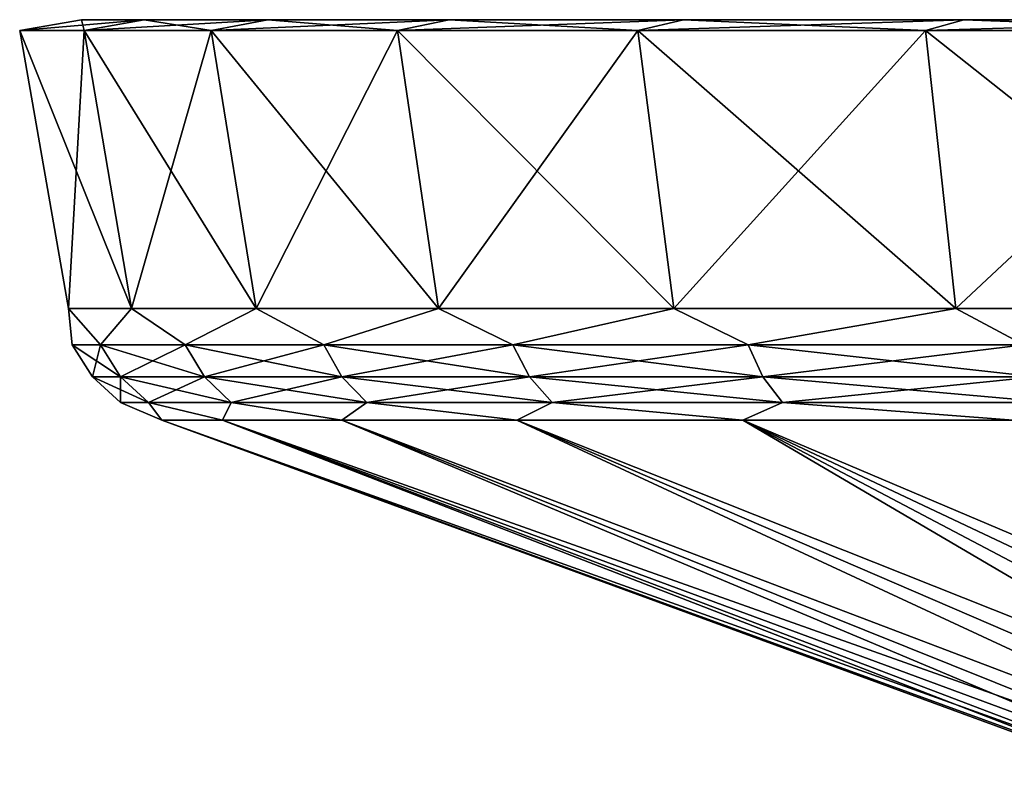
# Model space of a CAD drawing. Header units: metres. Extents: x -109 to 109, y -432 to 89.
# Tile 319 of 656: x -109 to -95, y 72 to 83. Entities that reach past the tile are written whole.
import ezdxf

# ---------------------------------------------------------------- set-up
doc = ezdxf.new("R2010")
doc.units = ezdxf.units.M
doc.layers.add('solid_506360_24502164', color=7, linetype='CONTINUOUS')

msp = doc.modelspace()

# ---------------------------------------------------------------- linework, layer by layer
at = {"layer": 'solid_506360_24502164'}
for points in [[(-108.041222, 82.599998, 54.613461), (-108.889, 82.449997, 54.683746), (-108.005508, 82.449997, 59.978268)], [(-108.041222, 82.599998, 49.386539), (-108.889, 82.449997, 49.316254), (-108.889, 82.449997, 54.683746)], [(-108.041222, 82.599998, 54.613461), (-108.041222, 82.599998, 49.386539), (-108.889, 82.449997, 54.683746)], [(-107.180862, 82.599998, 44.230633), (-108.005508, 82.449997, 44.021732), (-108.889, 82.449997, 49.316254)], [(-108.041222, 82.599998, 49.386539), (-107.180862, 82.599998, 44.230633), (-108.889, 82.449997, 49.316254)], [(-107.180862, 82.599998, 59.769367), (-108.041222, 82.599998, 54.613461), (-108.005508, 82.449997, 59.978268)], [(-107.180862, 82.599998, 59.769367), (-107.180862, 82.599998, 44.230633), (-108.041222, 82.599998, 49.386539)], [(-107.180862, 82.599998, 59.769367), (-108.041222, 82.599998, 49.386539), (-108.041222, 82.599998, 54.613461)], [(-107.180862, 82.599998, 59.769367), (-108.005508, 82.449997, 59.978268), (-106.262611, 82.449997, 65.055153)], [(-105.483597, 82.599998, 39.286633), (-106.262611, 82.449997, 38.944843), (-108.005508, 82.449997, 44.021732)], [(-107.180862, 82.599998, 44.230633), (-105.483597, 82.599998, 39.286633), (-108.005508, 82.449997, 44.021732)], [(-105.483597, 82.599998, 64.713371), (-107.180862, 82.599998, 59.769367), (-106.262611, 82.449997, 65.055153)], [(-105.483597, 82.599998, 64.713371), (-105.483597, 82.599998, 39.286633), (-107.180862, 82.599998, 44.230633)], [(-105.483597, 82.599998, 64.713371), (-107.180862, 82.599998, 44.230633), (-107.180862, 82.599998, 59.769367)], [(-105.483597, 82.599998, 64.713371), (-106.262611, 82.449997, 65.055153), (-103.707932, 82.449997, 69.775787)], [(-102.995781, 82.599998, 34.689541), (-103.707932, 82.449997, 34.224213), (-106.262611, 82.449997, 38.944843)], [(-105.483597, 82.599998, 39.286633), (-102.995781, 82.599998, 34.689541), (-106.262611, 82.449997, 38.944843)], [(-102.995781, 82.599998, 69.310455), (-105.483597, 82.599998, 64.713371), (-103.707932, 82.449997, 69.775787)], [(-102.995781, 82.599998, 69.310455), (-102.995781, 82.599998, 34.689541), (-105.483597, 82.599998, 39.286633)], [(-102.995781, 82.599998, 69.310455), (-105.483597, 82.599998, 39.286633), (-105.483597, 82.599998, 64.713371)], [(-102.995781, 82.599998, 69.310455), (-103.707932, 82.449997, 69.775787), (-100.411018, 82.449997, 74.011658)], [(-99.785149, 82.599998, 30.564514), (-100.411018, 82.449997, 29.988342), (-103.707932, 82.449997, 34.224213)], [(-102.995781, 82.599998, 34.689541), (-99.785149, 82.599998, 30.564514), (-103.707932, 82.449997, 34.224213)], [(-99.785149, 82.599998, 73.435486), (-102.995781, 82.599998, 69.310455), (-100.411018, 82.449997, 74.011658)], [(-99.785149, 82.599998, 73.435486), (-99.785149, 82.599998, 30.564514), (-102.995781, 82.599998, 34.689541)], [(-99.785149, 82.599998, 73.435486), (-102.995781, 82.599998, 34.689541), (-102.995781, 82.599998, 69.310455)], [(-99.785149, 82.599998, 73.435486), (-100.411018, 82.449997, 74.011658), (-96.461929, 82.449997, 77.647057)], [(-95.9394, 82.599998, 27.024244), (-96.461929, 82.449997, 26.352947), (-100.411018, 82.449997, 29.988342)], [(-99.785149, 82.599998, 30.564514), (-95.9394, 82.599998, 27.024244), (-100.411018, 82.449997, 29.988342)], [(-95.9394, 82.599998, 76.975754), (-99.785149, 82.599998, 73.435486), (-96.461929, 82.449997, 77.647057)], [(-95.9394, 82.599998, 76.975754), (-95.9394, 82.599998, 27.024244), (-99.785149, 82.599998, 30.564514)], [(-95.9394, 82.599998, 76.975754), (-99.785149, 82.599998, 30.564514), (-99.785149, 82.599998, 73.435486)], [(-95.9394, 82.599998, 76.975754), (-96.461929, 82.449997, 77.647057), (-91.968285, 82.449997, 80.582901)], [(-91.563339, 82.599998, 24.165236), (-91.968285, 82.449997, 23.417099), (-96.461929, 82.449997, 26.352947)], [(-95.9394, 82.599998, 27.024244), (-91.563339, 82.599998, 24.165236), (-96.461929, 82.449997, 26.352947)], [(-91.563339, 82.599998, 79.834763), (-95.9394, 82.599998, 76.975754), (-91.968285, 82.449997, 80.582901)], [(-91.563339, 82.599998, 79.834763), (-91.563339, 82.599998, 24.165236), (-95.9394, 82.599998, 27.024244)], [(-91.563339, 82.599998, 79.834763), (-95.9394, 82.599998, 27.024244), (-95.9394, 82.599998, 76.975754)], [(-107.353775, 78.637161, 59.813236), (-108.005508, 82.449997, 59.978268), (-108.889, 82.449997, 54.683746)], [(-108.218987, 78.637161, 54.628315), (-108.889, 82.449997, 54.683746), (-108.889, 82.449997, 49.316254)], [(-108.218987, 78.637161, 54.628315), (-107.353775, 78.637161, 59.813236), (-108.889, 82.449997, 54.683746)], [(-108.218987, 78.637161, 49.371685), (-108.889, 82.449997, 49.316254), (-108.005508, 82.449997, 44.021732)], [(-108.218987, 78.637161, 49.371685), (-108.218987, 78.637161, 54.628315), (-108.889, 82.449997, 49.316254)], [(-107.353775, 78.637161, 44.186764), (-108.218987, 78.637161, 49.371685), (-108.005508, 82.449997, 44.021732)], [(-105.64695, 78.637161, 64.785042), (-106.262611, 82.449997, 65.055153), (-108.005508, 82.449997, 59.978268)], [(-107.353775, 78.637161, 59.813236), (-105.64695, 78.637161, 64.785042), (-108.005508, 82.449997, 59.978268)], [(-107.353775, 78.637161, 44.186764), (-108.005508, 82.449997, 44.021732), (-106.262611, 82.449997, 38.944843)], [(-105.64695, 78.637161, 39.214962), (-107.353775, 78.637161, 44.186764), (-106.262611, 82.449997, 38.944843)], [(-103.145073, 78.637161, 69.408104), (-103.707932, 82.449997, 69.775787), (-106.262611, 82.449997, 65.055153)], [(-105.64695, 78.637161, 64.785042), (-103.145073, 78.637161, 69.408104), (-106.262611, 82.449997, 65.055153)], [(-105.64695, 78.637161, 39.214962), (-106.262611, 82.449997, 38.944843), (-103.707932, 82.449997, 34.224213)], [(-103.145073, 78.637161, 34.5919), (-105.64695, 78.637161, 39.214962), (-103.707932, 82.449997, 34.224213)], [(-99.916397, 78.637161, 73.556313), (-100.411018, 82.449997, 74.011658), (-103.707932, 82.449997, 69.775787)], [(-103.145073, 78.637161, 69.408104), (-99.916397, 78.637161, 73.556313), (-103.707932, 82.449997, 69.775787)], [(-103.145073, 78.637161, 34.5919), (-103.707932, 82.449997, 34.224213), (-100.411018, 82.449997, 29.988342)], [(-99.916397, 78.637161, 30.443691), (-103.145073, 78.637161, 34.5919), (-100.411018, 82.449997, 29.988342)], [(-96.048965, 78.637161, 77.116524), (-96.461929, 82.449997, 77.647057), (-100.411018, 82.449997, 74.011658)], [(-99.916397, 78.637161, 73.556313), (-96.048965, 78.637161, 77.116524), (-100.411018, 82.449997, 74.011658)], [(-99.916397, 78.637161, 30.443691), (-100.411018, 82.449997, 29.988342), (-96.461929, 82.449997, 26.352947)], [(-96.048973, 78.637161, 26.883474), (-99.916397, 78.637161, 30.443691), (-96.461929, 82.449997, 26.352947)], [(-91.648308, 78.637161, 79.991623), (-91.968285, 82.449997, 80.582901), (-96.461929, 82.449997, 77.647057)], [(-96.048965, 78.637161, 77.116524), (-91.648308, 78.637161, 79.991623), (-96.461929, 82.449997, 77.647057)], [(-96.048973, 78.637161, 26.883474), (-96.461929, 82.449997, 26.352947), (-91.968285, 82.449997, 23.417099)], [(-91.648308, 78.637161, 24.008379), (-96.048973, 78.637161, 26.883474), (-91.968285, 82.449997, 23.417099)], [(-107.781212, 78.140167, 56.954456), (-107.353775, 78.637161, 59.813236), (-108.218987, 78.637161, 54.628315)], [(-108.171135, 78.140167, 52), (-108.218987, 78.637161, 54.628315), (-108.218987, 78.637161, 49.371685)], [(-107.781212, 78.140167, 56.954456), (-108.218987, 78.637161, 54.628315), (-108.171135, 78.140167, 52)], [(-107.781212, 78.140167, 47.045544), (-108.218987, 78.637161, 49.371685), (-107.353775, 78.637161, 44.186764)], [(-108.171135, 78.140167, 52), (-108.218987, 78.637161, 49.371685), (-107.781212, 78.140167, 47.045544)], [(-106.62104, 78.140167, 61.786919), (-107.353775, 78.637161, 59.813236), (-107.781212, 78.140167, 56.954456)], [(-107.781212, 78.140167, 47.045544), (-107.353775, 78.637161, 44.186764), (-106.62104, 78.140167, 42.213081)], [(-106.62104, 78.140167, 61.786919), (-105.64695, 78.637161, 64.785042), (-107.353775, 78.637161, 59.813236)], [(-106.62104, 78.140167, 42.213081), (-107.353775, 78.637161, 44.186764), (-105.64695, 78.637161, 39.214962)], [(-104.719185, 78.140167, 66.378395), (-105.64695, 78.637161, 64.785042), (-106.62104, 78.140167, 61.786919)], [(-106.62104, 78.140167, 42.213081), (-105.64695, 78.637161, 39.214962), (-104.719185, 78.140167, 37.621605)], [(-104.719185, 78.140167, 66.378395), (-103.145073, 78.637161, 69.408104), (-105.64695, 78.637161, 64.785042)], [(-104.719185, 78.140167, 37.621605), (-105.64695, 78.637161, 39.214962), (-103.145073, 78.637161, 34.5919)], [(-102.12249, 78.140167, 70.615829), (-103.145073, 78.637161, 69.408104), (-104.719185, 78.140167, 66.378395)], [(-104.719185, 78.140167, 37.621605), (-103.145073, 78.637161, 34.5919), (-102.12249, 78.140167, 33.384174)], [(-102.12249, 78.140167, 70.615829), (-99.916397, 78.637161, 73.556313), (-103.145073, 78.637161, 69.408104)], [(-102.12249, 78.140167, 33.384174), (-103.145073, 78.637161, 34.5919), (-99.916397, 78.637161, 30.443691)], [(-98.894875, 78.140167, 74.394875), (-99.916397, 78.637161, 73.556313), (-102.12249, 78.140167, 70.615829)], [(-102.12249, 78.140167, 33.384174), (-99.916397, 78.637161, 30.443691), (-98.894875, 78.140167, 29.605125)], [(-98.894875, 78.140167, 74.394875), (-96.048965, 78.637161, 77.116524), (-99.916397, 78.637161, 73.556313)], [(-98.894875, 78.140167, 29.605125), (-99.916397, 78.637161, 30.443691), (-96.048973, 78.637161, 26.883474)], [(-95.115829, 78.140167, 77.62249), (-96.048965, 78.637161, 77.116524), (-98.894875, 78.140167, 74.394875)], [(-98.894875, 78.140167, 29.605125), (-96.048973, 78.637161, 26.883474), (-95.115829, 78.140167, 26.377514)], [(-95.115829, 78.140167, 26.377514), (-96.048973, 78.637161, 26.883474), (-91.648308, 78.637161, 24.008379)], [(-95.115829, 78.140167, 77.62249), (-91.648308, 78.637161, 79.991623), (-96.048965, 78.637161, 77.116524)], [(-108.171135, 78.140167, 52), (-107.890503, 77.69928, 52), (-107.504036, 77.69928, 56.910557)], [(-108.171135, 78.140167, 52), (-107.781212, 78.140167, 47.045544), (-107.890503, 77.69928, 52)], [(-107.781212, 78.140167, 56.954456), (-108.171135, 78.140167, 52), (-107.504036, 77.69928, 56.910557)], [(-107.781212, 78.140167, 47.045544), (-107.504036, 77.69928, 47.089443), (-107.890503, 77.69928, 52)], [(-107.781212, 78.140167, 47.045544), (-106.62104, 78.140167, 42.213081), (-107.504036, 77.69928, 47.089443)], [(-107.781212, 78.140167, 56.954456), (-107.504036, 77.69928, 56.910557), (-106.354141, 77.69928, 61.700199)], [(-106.62104, 78.140167, 61.786919), (-107.781212, 78.140167, 56.954456), (-106.354141, 77.69928, 61.700199)], [(-106.62104, 78.140167, 42.213081), (-106.354141, 77.69928, 42.299801), (-107.504036, 77.69928, 47.089443)], [(-106.62104, 78.140167, 42.213081), (-104.719185, 78.140167, 37.621605), (-106.354141, 77.69928, 42.299801)], [(-106.62104, 78.140167, 61.786919), (-106.354141, 77.69928, 61.700199), (-104.469147, 77.69928, 66.250992)], [(-104.719185, 78.140167, 66.378395), (-106.62104, 78.140167, 61.786919), (-104.469147, 77.69928, 66.250992)], [(-104.719185, 78.140167, 37.621605), (-104.469147, 77.69928, 37.749008), (-106.354141, 77.69928, 42.299801)], [(-104.719185, 78.140167, 37.621605), (-102.12249, 78.140167, 33.384174), (-104.469147, 77.69928, 37.749008)], [(-104.719185, 78.140167, 66.378395), (-104.469147, 77.69928, 66.250992), (-101.895447, 77.69928, 70.450874)], [(-102.12249, 78.140167, 70.615829), (-104.719185, 78.140167, 66.378395), (-101.895447, 77.69928, 70.450874)], [(-102.12249, 78.140167, 33.384174), (-101.895447, 77.69928, 33.549126), (-104.469147, 77.69928, 37.749008)], [(-102.12249, 78.140167, 33.384174), (-98.894875, 78.140167, 29.605125), (-101.895447, 77.69928, 33.549126)], [(-102.12249, 78.140167, 70.615829), (-101.895447, 77.69928, 70.450874), (-98.696434, 77.69928, 74.196434)], [(-98.894875, 78.140167, 74.394875), (-102.12249, 78.140167, 70.615829), (-98.696434, 77.69928, 74.196434)], [(-98.894875, 78.140167, 29.605125), (-98.696434, 77.69928, 29.803562), (-101.895447, 77.69928, 33.549126)], [(-98.894875, 78.140167, 29.605125), (-95.115829, 78.140167, 26.377514), (-98.696434, 77.69928, 29.803562)], [(-98.894875, 78.140167, 74.394875), (-98.696434, 77.69928, 74.196434), (-94.950874, 77.69928, 77.395447)], [(-95.115829, 78.140167, 77.62249), (-98.894875, 78.140167, 74.394875), (-94.950874, 77.69928, 77.395447)], [(-95.115829, 78.140167, 26.377514), (-94.950874, 77.69928, 26.604549), (-98.696434, 77.69928, 29.803562)], [(-107.890503, 77.69928, 52), (-107.505234, 77.346153, 52), (-107.123505, 77.346153, 56.850288)], [(-107.890503, 77.69928, 52), (-107.504036, 77.69928, 47.089443), (-107.505234, 77.346153, 52)], [(-107.504036, 77.69928, 56.910557), (-107.890503, 77.69928, 52), (-107.123505, 77.346153, 56.850288)], [(-107.504036, 77.69928, 47.089443), (-107.123505, 77.346153, 47.149712), (-107.505234, 77.346153, 52)], [(-107.504036, 77.69928, 47.089443), (-106.354141, 77.69928, 42.299801), (-107.123505, 77.346153, 47.149712)], [(-107.504036, 77.69928, 56.910557), (-107.123505, 77.346153, 56.850288), (-105.987724, 77.346153, 61.581142)], [(-106.354141, 77.69928, 61.700199), (-107.504036, 77.69928, 56.910557), (-105.987724, 77.346153, 61.581142)], [(-106.354141, 77.69928, 42.299801), (-105.987724, 77.346153, 42.418858), (-107.123505, 77.346153, 47.149712)], [(-106.354141, 77.69928, 42.299801), (-104.469147, 77.69928, 37.749008), (-105.987724, 77.346153, 42.418858)], [(-106.354141, 77.69928, 61.700199), (-105.987724, 77.346153, 61.581142), (-104.125862, 77.346153, 66.07608)], [(-104.469147, 77.69928, 66.250992), (-106.354141, 77.69928, 61.700199), (-104.125862, 77.346153, 66.07608)], [(-104.469147, 77.69928, 37.749008), (-104.125862, 77.346153, 37.92392), (-105.987724, 77.346153, 42.418858)], [(-104.469147, 77.69928, 37.749008), (-101.895447, 77.69928, 33.549126), (-104.125862, 77.346153, 37.92392)], [(-104.469147, 77.69928, 66.250992), (-104.125862, 77.346153, 66.07608), (-101.583755, 77.346153, 70.224419)], [(-101.895447, 77.69928, 70.450874), (-104.469147, 77.69928, 66.250992), (-101.583755, 77.346153, 70.224419)], [(-101.895447, 77.69928, 33.549126), (-101.583755, 77.346153, 33.775581), (-104.125862, 77.346153, 37.92392)], [(-101.895447, 77.69928, 33.549126), (-98.696434, 77.69928, 29.803562), (-101.583755, 77.346153, 33.775581)], [(-101.895447, 77.69928, 70.450874), (-101.583755, 77.346153, 70.224419), (-98.424011, 77.346153, 73.924011)], [(-98.696434, 77.69928, 74.196434), (-101.895447, 77.69928, 70.450874), (-98.424011, 77.346153, 73.924011)], [(-98.696434, 77.69928, 29.803562), (-98.424011, 77.346153, 30.075991), (-101.583755, 77.346153, 33.775581)], [(-98.696434, 77.69928, 29.803562), (-94.950874, 77.69928, 26.604549), (-98.424011, 77.346153, 30.075991)], [(-98.696434, 77.69928, 74.196434), (-98.424011, 77.346153, 73.924011), (-94.724419, 77.346153, 77.083755)], [(-94.950874, 77.69928, 77.395447), (-98.696434, 77.69928, 74.196434), (-94.724419, 77.346153, 77.083755)], [(-94.950874, 77.69928, 26.604549), (-94.724419, 77.346153, 26.916243), (-98.424011, 77.346153, 30.075991)], [(-107.505234, 77.346153, 52), (-106.937798, 77.105072, 49.477852), (-106.937798, 77.105072, 54.522163)], [(-107.505234, 77.346153, 52), (-107.123505, 77.346153, 47.149712), (-106.937798, 77.105072, 49.477852)], [(-107.123505, 77.346153, 56.850288), (-107.505234, 77.346153, 52), (-106.937798, 77.105072, 54.522163)], [(-107.123505, 77.346153, 47.149712), (-106.107536, 77.105072, 44.502354), (-106.937798, 77.105072, 49.477852)], [(-107.123505, 77.346153, 47.149712), (-105.987724, 77.346153, 42.418858), (-106.107536, 77.105072, 44.502354)], [(-107.123505, 77.346153, 56.850288), (-106.937798, 77.105072, 54.522163), (-106.107536, 77.105072, 59.497662)], [(-105.987724, 77.346153, 61.581142), (-107.123505, 77.346153, 56.850288), (-106.107536, 77.105072, 59.497662)], [(-105.987724, 77.346153, 42.418858), (-104.46965, 77.105072, 39.731361), (-106.107536, 77.105072, 44.502354)], [(-105.987724, 77.346153, 61.581142), (-106.107536, 77.105072, 59.497662), (-104.469643, 77.105072, 64.268654)], [(-105.987724, 77.346153, 42.418858), (-104.125862, 77.346153, 37.92392), (-104.46965, 77.105072, 39.731361)], [(-104.125862, 77.346153, 66.07608), (-105.987724, 77.346153, 61.581142), (-104.469643, 77.105072, 64.268654)], [(-104.125862, 77.346153, 37.92392), (-102.068825, 77.105072, 35.295029), (-104.46965, 77.105072, 39.731361)], [(-104.125862, 77.346153, 66.07608), (-104.469643, 77.105072, 64.268654), (-102.068817, 77.105072, 68.704987)], [(-104.125862, 77.346153, 37.92392), (-101.583755, 77.346153, 33.775581), (-102.068825, 77.105072, 35.295029)], [(-101.583755, 77.346153, 70.224419), (-104.125862, 77.346153, 66.07608), (-102.068817, 77.105072, 68.704987)], [(-101.583755, 77.346153, 33.775581), (-98.970551, 77.105072, 31.314371), (-102.068825, 77.105072, 35.295029)], [(-101.583755, 77.346153, 70.224419), (-102.068817, 77.105072, 68.704987), (-98.970543, 77.105072, 72.685646)], [(-101.583755, 77.346153, 33.775581), (-98.424011, 77.346153, 30.075991), (-98.970551, 77.105072, 31.314371)], [(-98.424011, 77.346153, 73.924011), (-101.583755, 77.346153, 70.224419), (-98.970543, 77.105072, 72.685646)], [(-98.424011, 77.346153, 30.075991), (-95.259331, 77.105072, 27.897957), (-98.970551, 77.105072, 31.314371)], [(-98.424011, 77.346153, 73.924011), (-98.970543, 77.105072, 72.685646), (-95.259315, 77.105072, 76.102051)], [(-98.424011, 77.346153, 30.075991), (-94.724419, 77.346153, 26.916243), (-95.259331, 77.105072, 27.897957)], [(-94.724419, 77.346153, 77.083755), (-98.424011, 77.346153, 73.924011), (-95.259315, 77.105072, 76.102051)], [(-106.937798, 77.105072, 54.522163), (-93.124809, 72.068863, 53.637402), (-92.884262, 72.068863, 55.259033)], [(-106.107536, 77.105072, 59.497662), (-106.937798, 77.105072, 54.522163), (-92.884262, 72.068863, 55.259033)], [(-106.937798, 77.105072, 54.522163), (-93.205246, 72.068863, 52.000004), (-93.124809, 72.068863, 53.637402)], [(-106.937798, 77.105072, 49.477852), (-93.124809, 72.068863, 50.362606), (-93.205246, 72.068863, 52.000004)], [(-106.937798, 77.105072, 54.522163), (-106.937798, 77.105072, 49.477852), (-93.205246, 72.068863, 52.000004)], [(-106.937798, 77.105072, 49.477852), (-106.107536, 77.105072, 44.502354), (-93.124809, 72.068863, 50.362606)], [(-106.107536, 77.105072, 59.497662), (-92.485924, 72.068863, 56.849274), (-91.93364, 72.068863, 58.392818)], [(-104.469643, 77.105072, 64.268654), (-106.107536, 77.105072, 59.497662), (-91.93364, 72.068863, 58.392818)], [(-106.107536, 77.105072, 59.497662), (-92.884262, 72.068863, 55.259033), (-92.485924, 72.068863, 56.849274)], [(-106.107536, 77.105072, 44.502354), (-92.884262, 72.068863, 48.740978), (-93.124809, 72.068863, 50.362606)], [(-106.107536, 77.105072, 44.502354), (-92.485931, 72.068863, 47.150734), (-92.884262, 72.068863, 48.740978)], [(-106.107536, 77.105072, 44.502354), (-104.46965, 77.105072, 39.731361), (-92.485931, 72.068863, 47.150734)], [(-104.46965, 77.105072, 39.731361), (-91.93364, 72.068863, 45.607193), (-92.485931, 72.068863, 47.150734)], [(-104.46965, 77.105072, 39.731361), (-91.232719, 72.068863, 44.125214), (-91.93364, 72.068863, 45.607193)], [(-104.46965, 77.105072, 39.731361), (-102.068825, 77.105072, 35.295029), (-91.232719, 72.068863, 44.125214)], [(-104.469643, 77.105072, 64.268654), (-91.93364, 72.068863, 58.392818), (-91.232719, 72.068863, 59.874794)], [(-102.068817, 77.105072, 68.704987), (-104.469643, 77.105072, 64.268654), (-91.232719, 72.068863, 59.874794)], [(-102.068825, 77.105072, 35.295029), (-90.389915, 72.068863, 42.719074), (-91.232719, 72.068863, 44.125214)], [(-102.068825, 77.105072, 35.295029), (-98.970551, 77.105072, 31.314371), (-90.389915, 72.068863, 42.719074)], [(-102.068817, 77.105072, 68.704987), (-90.389908, 72.068863, 61.280933), (-89.413338, 72.068863, 62.597691)], [(-98.970543, 77.105072, 72.685646), (-102.068817, 77.105072, 68.704987), (-89.413338, 72.068863, 62.597691)], [(-102.068817, 77.105072, 68.704987), (-91.232719, 72.068863, 59.874794), (-90.389908, 72.068863, 61.280933)], [(-98.970551, 77.105072, 31.314371), (-89.413345, 72.068863, 41.402317), (-90.389915, 72.068863, 42.719074)], [(-98.970551, 77.105072, 31.314371), (-88.312408, 72.068863, 40.187622), (-89.413345, 72.068863, 41.402317)], [(-98.970551, 77.105072, 31.314371), (-95.259331, 77.105072, 27.897957), (-88.312408, 72.068863, 40.187622)], [(-98.970543, 77.105072, 72.685646), (-88.312408, 72.068863, 63.812386), (-87.09771, 72.068863, 64.913322)], [(-95.259315, 77.105072, 76.102051), (-98.970543, 77.105072, 72.685646), (-87.09771, 72.068863, 64.913322)], [(-98.970543, 77.105072, 72.685646), (-89.413338, 72.068863, 62.597691), (-88.312408, 72.068863, 63.812386)]]:
    msp.add_3dface(points, dxfattribs=at)

doc.saveas('drawing.dxf')
